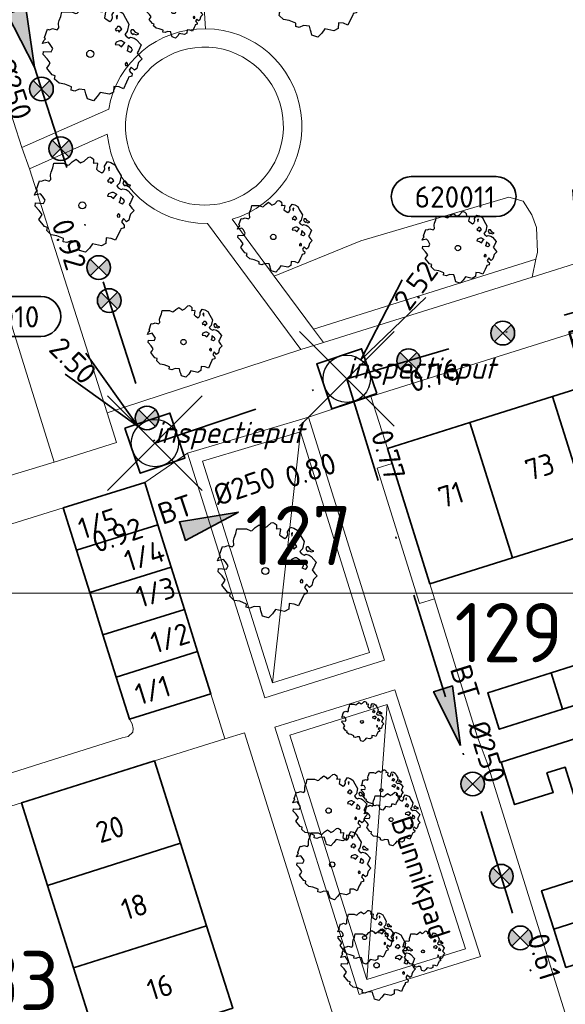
# Model space of a CAD drawing. Header units: metres. Extents: x 152391 to 157968, y 462336 to 467280.
# Tile 658 of 736: x 156805 to 156840, y 464682 to 464745. Entities that reach past the tile are written whole.
import ezdxf
from ezdxf.enums import TextEntityAlignment as Align

# ---------------------------------------------------------------- set-up
doc = ezdxf.new("R2010")
doc.units = ezdxf.units.M
doc.header["$LTSCALE"] = 0.75
doc.header["$PDMODE"] = 3
doc.header["$PDSIZE"] = 3
doc.linetypes.add('RI-VWA_BETON', pattern=[19, 9, -5, 0, -5])
doc.layers.get('0').update_dxf_attribs({"lineweight": 25})
doc.layers.get('defpoints').update_dxf_attribs({"lineweight": 25})
for name, color, linetype, lineweight in [('B-GV-GR-BOOM-S', 252, 'Continuous', 25), ('B-WE-GR-BEPLANTING_CULTUUR_BODEMBEDEKKER-GV', 251, 'Continuous', 18), ('B-WE-GR-BEPLANTING_CULTUUR_HEESTERS-GV', 251, 'Continuous', 18), ('B-WE-GR-GROENVOORZIENING-GV', 251, 'Continuous', 18), ('B-WE-GR-HAAG-GV', 251, 'Continuous', 13), ('B-WE-OG-BEBOUWING-GV', 6, 'Continuous', 35), ('B-WE-OG-BEBOUWING-T18', 1, 'Continuous', 18), ('B-WE-OG-TERREIN_CULTUURSCHEIDING-GV', 251, 'Continuous', 18), ('B-WE-OG-TERREIN_ONBEGROEID-GV', 251, 'Continuous', 18), ('B-WE-OG-TOPOGRAFIE-T18', 1, 'Continuous', 18), ('B-WE-VH-VERHARDING_BETONSTRAATSTEEN-GV', 251, 'Continuous', 18), ('B-WE-VH-VERHARDING_TEGEL-GV', 251, 'Continuous', 18), ('N-OI-RI-T50', 130, 'Continuous', 50), ('N-OI-RI-VWA_PUTNUMMER-S @ 0.75', 36, 'Continuous', 35), ('N-OI-RI-VWA_RIOOLPUT_INSPECTIEPUT-S', 36, 'Continuous', 35), ('N-OI-RI-VWA_STROOMRICHTING-S @ 0.75', 36, 'Continuous', 35), ('N-OI-RI-VWA_TRANSPORTLEIDING_BETON_250-G', 36, 'RI-VWA_BETON', 35)]:
    doc.layers.add(name, color=color, linetype=linetype, lineweight=lineweight)
doc.layers.add('inspectieput', color=7, linetype='Continuous', plot=False)
doc.layers.add('N-OI-RI-VRIJVERVAL_HULPSTUK-S', color=210, linetype='Continuous', lineweight=35, plot=False)
doc.layers.add('X-XX-AL-TEKENBLAD_HULPLIJN-G', color=7, linetype='Continuous', lineweight=18, plot=False)
doc.styles.add('NLCS-ISO', font='isocpeur.ttf')
doc.styles.add('NLCS-ISO-M750-T18', font='NLCS-ISO.ttf', dxfattribs={"height": 1.35})
doc.styles.add('NLCS-ISO-M750-T18_CURSIEF', font='NLCS-ISO.ttf', dxfattribs={"oblique": 15, "height": 1.35})
doc.styles.add('NLCS-ISO-M750-T50', font='NLCS-ISO.ttf', dxfattribs={"height": 3.75})

# ---------------------------------------------------------------- blocks, each defined once
blk = doc.blocks.new('*U10')
at = {"ltscale": 0.1}
blk.add_hatch(color=256, dxfattribs=at).paths.add_polyline_path([(2.5, 0), (-2.5, -0.833), (-2.5, 0.833)])
at = {"ltscale": 0.1, "flags": 128}
blk.add_lwpolyline([(2.5, 0), (-2.5, -0.833), (-2.5, 0.833)], close=True, dxfattribs=at)
at = {"ltscale": 0.1, "style": 'NLCS-ISO'}
for tag, p in [('MAT', (-1, 0.5)), ('BOBL', (-5.662, 0))]:
    blk.add_attdef(tag, text='', height=1.8, dxfattribs=at).set_placement(p, align=Align.BOTTOM_RIGHT)
for tag, p in [('DIA', (1, 0.5)), ('BOBR', (7.216, 0.003))]:
    blk.add_attdef(tag, text='', height=1.8, dxfattribs=at).set_placement(p, align=Align.BOTTOM_LEFT)
at = {"layer": 'defpoints', "ltscale": 0.1, "style": 'NLCS-ISO', "flags": 1}
blk.add_attdef('JVA', text='', height=1.8, dxfattribs=at).set_placement((0, -1), align=Align.TOP_CENTER)
blk = doc.blocks.new('*U72')
at = {"ltscale": 0.1}
blk.add_hatch(color=256, dxfattribs=at).paths.add_polyline_path([(-2.5, 0), (2.5, -0.833), (2.5, 0.833)])
at = {"ltscale": 0.1, "flags": 128}
blk.add_lwpolyline([(-2.5, 0), (2.5, -0.833), (2.5, 0.833)], close=True, dxfattribs=at)
at = {"ltscale": 0.1, "style": 'NLCS-ISO'}
for tag, p in [('BOBL', (-13.476, -3.24)), ('MAT', (-1, -3.74))]:
    blk.add_attdef(tag, text='', height=1.8, dxfattribs=at).set_placement(p, align=Align.BOTTOM_RIGHT)
for tag, p in [('DIA', (1, -3.74)), ('BOBR', (12.53, -3.239))]:
    blk.add_attdef(tag, text='', height=1.8, dxfattribs=at).set_placement(p, align=Align.BOTTOM_LEFT)
at = {"layer": 'defpoints', "ltscale": 0.1, "style": 'NLCS-ISO', "flags": 1}
blk.add_attdef('JVA', text='', height=1.8, dxfattribs=at).set_placement((0, -1), align=Align.TOP_CENTER)
blk = doc.blocks.new('B-SRI-PUT_VWA-SO')
at = {"flags": 128}
blk.add_lwpolyline([(-2, 2), (2, 2), (2, -2), (-2, -2)], close=True, dxfattribs=at)
at = {"lineweight": -3, "flags": 128}
blk.add_lwpolyline([(2, -2), (2, 2), (-2, 2), (-2, -2)], close=True, dxfattribs=at)
at = {"lineweight": -3}
blk.add_circle((0, 0), 2, dxfattribs=at)
blk = doc.blocks.new('*U276')
for q in [(4.675, 8.364), (6.68, 6.87)]:
    blk.add_line((1.195, 1.604), q)
blk.add_lwpolyline([(12.617, 17.072), (5.459, 17.072, 1), (5.459, 13.688), (12.617, 13.688, 1)], format="xyb", close=True)
at = {"ltscale": 0.1, "style": 'NLCS-ISO'}
blk.add_attdef('PUTNR', text='', height=1.8, dxfattribs=at).set_placement((9.14, 15.347), align=Align.MIDDLE_CENTER)
blk.add_attdef('PUTHGT', text='', height=1.8, rotation=53.29905, dxfattribs=at).set_placement((4.548, 6.149), align=Align.MIDDLE_LEFT)
blk = doc.blocks.new('*U189')
for q in [(-5.834, 7.601), (-7.601, 5.834)]:
    blk.add_line((-1.414, 1.414), q)
blk.add_lwpolyline([(-16.81, 12.391), (-9.652, 12.391, -1), (-9.652, 9.007), (-16.81, 9.007, -1)], format="xyb", close=True)
at = {"ltscale": 0.1, "style": 'NLCS-ISO'}
blk.add_attdef('PUTNR', text='', height=1.8, dxfattribs=at).set_placement((-13.333, 10.667), align=Align.MIDDLE_CENTER)
blk.add_attdef('PUTHGT', text='', height=1.8, rotation=315, dxfattribs=at).set_placement((-8.443, 8.482), align=Align.MIDDLE_LEFT)
blk = doc.blocks.new('*U71')
at = {"ltscale": 0.1}
blk.add_hatch(color=256, dxfattribs=at).paths.add_polyline_path([(2.5, 0), (-2.5, -0.833), (-2.5, 0.833)])
at = {"ltscale": 0.1, "flags": 128}
blk.add_lwpolyline([(2.5, 0), (-2.5, -0.833), (-2.5, 0.833)], close=True, dxfattribs=at)
at = {"ltscale": 0.1, "style": 'NLCS-ISO'}
for tag, p in [('MAT', (-1, 0.5)), ('BOBL', (-20.596, 0))]:
    blk.add_attdef(tag, text='', height=1.8, dxfattribs=at).set_placement(p, align=Align.BOTTOM_RIGHT)
for tag, p in [('DIA', (1, 0.5)), ('BOBR', (19.65, -0.005))]:
    blk.add_attdef(tag, text='', height=1.8, dxfattribs=at).set_placement(p, align=Align.BOTTOM_LEFT)
at = {"layer": 'defpoints', "ltscale": 0.1, "style": 'NLCS-ISO', "flags": 1}
blk.add_attdef('JVA', text='', height=1.8, dxfattribs=at).set_placement((0, -1), align=Align.TOP_CENTER)
blk = doc.blocks.new('*U80')
at = {"ltscale": 0.1}
blk.add_hatch(color=256, dxfattribs=at).paths.add_polyline_path([(2.5, 0), (-2.5, -0.833), (-2.5, 0.833)])
at = {"ltscale": 0.1, "flags": 128}
blk.add_lwpolyline([(2.5, 0), (-2.5, -0.833), (-2.5, 0.833)], close=True, dxfattribs=at)
at = {"ltscale": 0.1, "style": 'NLCS-ISO'}
for tag, p in [('BOBR', (15.505, -3.223)), ('DIA', (1, -3.74))]:
    blk.add_attdef(tag, text='', height=1.8, dxfattribs=at).set_placement(p, align=Align.BOTTOM_LEFT)
for tag, p in [('BOBL', (-26.512, -3.24)), ('MAT', (-1, -3.74))]:
    blk.add_attdef(tag, text='', height=1.8, dxfattribs=at).set_placement(p, align=Align.BOTTOM_RIGHT)
at = {"layer": 'defpoints', "ltscale": 0.1, "style": 'NLCS-ISO', "flags": 1}
blk.add_attdef('JVA', text='', height=1.8, dxfattribs=at).set_placement((0, -1), align=Align.TOP_CENTER)
blk = doc.blocks.new('SRI-HULP')
h = blk.add_hatch(color=256)
h.dxf.hatch_style = 1
h.paths.add_polyline_path([(-0.707, 0.707, 0.198912), (-1, 0, 0.198912), (-0.707, -0.707), (0, 0)])
h = blk.add_hatch(color=256)
h.dxf.hatch_style = 1
h.paths.add_polyline_path([(1, 0, 0.198912), (0.707, 0.707), (0, 0), (0.707, -0.707, 0.198912)])
for p, q in [((-0.707, 0.707), (0.707, -0.707)), ((-0.707, -0.707), (0.707, 0.707))]:
    blk.add_line(p, q)
blk.add_circle((0, 0), 1)
blk = doc.blocks.new('ACMAP_ANN_TEMPLATE_type knoop')
at = {"layer": 'defpoints', "style": 'NLCS-ISO-M750-T18_CURSIEF', "oblique": 15}
blk.add_attdef('type_knoop', (0, 0), '', height=1.35, dxfattribs=at)
blk = doc.blocks.new('SGR-BOOM_21_30')
at = {"linetype": 'Continuous'}
for p, q in [((-1.109, 1.187), (-1.051, 1.335)), ((-1.051, 1.335), (-1.016, 1.499)), ((-1.016, 1.499), (-0.668, 1.499)), ((-0.668, 1.499), (-0.516, 1.433)), ((-0.516, 1.433), (-0.47, 1.45)), ((-0.47, 1.45), (-0.365, 1.548)), ((-0.365, 1.548), (-0.226, 1.647)), ((-0.226, 1.647), (-0.133, 1.581)), ((-0.133, 1.581), (-0.063, 1.515)), ((-0.063, 1.515), (0.065, 1.581)), ((0.065, 1.581), (0.205, 1.712)), ((0.205, 1.712), (0.263, 1.729)), ((0.263, 1.729), (0.333, 1.696)), ((0.333, 1.696), (0.391, 1.647)), ((0.402, 1.532), (0.379, 1.499)), ((0.379, 1.499), (0.53, 1.515)), ((0.391, 1.647), (0.402, 1.532)), ((0.542, 1.483), (0.507, 1.285)), ((0.507, 1.285), (0.565, 1.236)), ((0.53, 1.515), (0.542, 1.483)), ((0.751, 1.203), (0.798, 1.285)), ((0.786, 1.4), (0.891, 1.565)), ((0.798, 1.285), (0.786, 1.4)), ((0.891, 1.565), (1.019, 1.532)), ((0.972, 1.368), (0.926, 1.335)), ((0.926, 1.335), (0.949, 1.253)), ((0.949, 1.253), (0.961, 1.236)), ((0.961, 1.269), (0.972, 1.368)), ((1.019, 1.532), (1.158, 1.45)), ((1.158, 1.45), (1.251, 1.269)), ((1.251, 1.269), (1.379, 1.055)), ((-1.633, 0.579), (-1.528, 0.875)), ((-1.528, 0.875), (-1.458, 0.858)), ((-1.458, 0.858), (-1.342, 0.908)), ((-1.342, 0.908), (-1.179, 0.858)), ((-1.179, 0.858), (-1.121, 0.924)), ((-1.133, 1.088), (-1.109, 1.187)), ((-1.121, 0.924), (-1.133, 1.088)), ((0.565, 1.236), (0.693, 1.154)), ((0.693, 1.154), (0.751, 1.203)), ((0.937, 0.908), (0.891, 0.875)), ((0.891, 0.875), (0.926, 0.825)), ((0.926, 0.825), (0.984, 0.842)), ((0.972, 0.973), (0.937, 0.908)), ((1.03, 0.973), (0.972, 0.973)), ((0.984, 0.842), (1.03, 0.776)), ((1.077, 0.94), (1.03, 0.973)), ((1.03, 0.776), (1.077, 0.842)), ((1.124, 0.875), (1.077, 0.94)), ((1.077, 0.842), (1.124, 0.875)), ((1.321, 0.793), (1.228, 0.694)), ((1.228, 0.694), (1.275, 0.628)), ((1.275, 0.628), (1.379, 0.563)), ((1.379, 1.055), (1.321, 0.793)), ((1.472, 0.858), (1.438, 0.809)), ((1.438, 0.809), (1.461, 0.743)), ((1.461, 0.743), (1.531, 0.694)), ((1.542, 0.858), (1.472, 0.858)), ((1.531, 0.727), (1.635, 0.678)), ((1.531, 0.694), (1.542, 0.727)), ((1.624, 0.76), (1.542, 0.858)), ((1.728, 0.71), (1.624, 0.76)), ((1.635, 0.678), (1.728, 0.71)), ((-1.703, 0.365), (-1.656, 0.48)), ((-1.493, 0.415), (-1.703, 0.365)), ((-1.679, -0.029), (-1.668, 0.086)), ((-1.668, 0.086), (-1.389, 0.07)), ((-1.656, 0.48), (-1.598, 0.53)), ((-1.598, 0.53), (-1.633, 0.579)), ((-1.423, 0.333), (-1.493, 0.415)), ((-1.33, 0.185), (-1.423, 0.333)), ((-1.389, 0.07), (-1.33, 0.185)), ((0.926, 0.415), (0.891, 0.333)), ((0.891, 0.333), (1.03, 0.316)), ((1.054, 0.464), (0.926, 0.415)), ((1.03, 0.316), (1.112, 0.251)), ((1.112, 0.464), (1.054, 0.464)), ((1.217, 0.398), (1.112, 0.464)), ((1.112, 0.251), (1.205, 0.365)), ((1.205, 0.365), (1.24, 0.415)), ((1.344, 0.185), (1.31, 0.103)), ((1.434, 0.049), (1.31, 0.103)), ((1.356, 0.3), (1.344, 0.234)), ((1.344, 0.234), (1.344, 0.185)), ((1.426, 0.234), (1.356, 0.3)), ((1.379, 0.563), (1.438, 0.595)), ((1.472, 0.201), (1.426, 0.234)), ((1.434, 0.049), (1.507, 0.136)), ((1.438, 0.595), (1.565, 0.563)), ((1.507, 0.136), (1.472, 0.201)), ((1.565, 0.563), (1.635, 0.513)), ((1.635, 0.513), (1.81, 0.316)), ((1.717, 0.103), (1.67, 0.037)), ((1.67, 0.037), (1.763, -0.094)), ((1.81, 0.316), (1.717, 0.103)), ((-1.54, -0.177), (-1.679, -0.029)), ((-1.551, -0.505), (-1.493, -0.423)), ((-1.354, -0.752), (-1.551, -0.505)), ((-1.435, -0.324), (-1.54, -0.177)), ((-1.493, -0.423), (-1.435, -0.324)), ((1.286, -0.292), (1.24, -0.357)), ((1.24, -0.357), (1.251, -0.423)), ((1.263, -0.423), (1.333, -0.407)), ((1.333, -0.341), (1.286, -0.292)), ((1.333, -0.407), (1.333, -0.341)), ((1.461, -0.472), (1.391, -0.587)), ((1.391, -0.587), (1.426, -0.637)), ((1.577, -0.587), (1.461, -0.472)), ((1.658, -0.522), (1.577, -0.587)), ((1.682, -0.423), (1.658, -0.522)), ((1.717, -0.308), (1.682, -0.423)), ((1.845, -0.177), (1.717, -0.308)), ((1.763, -0.094), (1.845, -0.177)), ((-1.249, -0.784), (-1.354, -0.752)), ((-1.272, -0.899), (-1.249, -0.784)), ((-1.109, -1.047), (-1.272, -0.899)), ((-0.912, -1.08), (-1.109, -1.047)), ((-0.668, -1.179), (-0.912, -1.08)), ((-0.679, -1.294), (-0.668, -1.179)), ((0.844, -1.162), (0.833, -1.359)), ((1.03, -1.179), (0.844, -1.162)), ((1.182, -1.244), (1.03, -1.179)), ((1.286, -1.014), (1.182, -1.244)), ((1.356, -0.883), (1.286, -1.014)), ((1.368, -0.834), (1.356, -0.883)), ((1.484, -0.801), (1.368, -0.834)), ((1.426, -0.637), (1.496, -0.702)), ((1.496, -0.702), (1.484, -0.801)), ((-0.551, -1.326), (-0.679, -1.294)), ((-0.4, -1.261), (-0.551, -1.326)), ((-0.191, -1.277), (-0.4, -1.261)), ((-0.156, -1.425), (-0.191, -1.277)), ((-0.133, -1.491), (-0.156, -1.425)), ((-0.098, -1.606), (-0.133, -1.491)), ((0.112, -1.671), (-0.098, -1.606)), ((0.251, -1.524), (0.112, -1.671)), ((0.356, -1.376), (0.251, -1.524)), ((0.682, -1.441), (0.356, -1.376)), ((0.833, -1.359), (0.682, -1.441))]:
    blk.add_line(p, q, dxfattribs=at)
blk.add_circle((0, 0), 0.126, dxfattribs=at)
blk = doc.blocks.new('SGR-BOOM_31_50')
at = {"linetype": 'Continuous'}
for p, q in [((-1.402, 1.78), (-1.355, 1.999)), ((-1.355, 1.999), (-0.89, 1.999)), ((-0.89, 1.999), (-0.688, 1.911)), ((-0.688, 1.911), (-0.626, 1.933)), ((-0.626, 1.933), (-0.487, 2.064)), ((-0.487, 2.064), (-0.301, 2.196)), ((-0.301, 2.196), (-0.177, 2.108)), ((-0.177, 2.108), (-0.084, 2.02)), ((-0.084, 2.02), (0.087, 2.108)), ((0.087, 2.108), (0.273, 2.283)), ((0.273, 2.283), (0.351, 2.305)), ((0.351, 2.305), (0.444, 2.261)), ((0.444, 2.261), (0.521, 2.196)), ((0.537, 2.042), (0.506, 1.999)), ((0.506, 1.999), (0.707, 2.02)), ((0.521, 2.196), (0.537, 2.042)), ((0.723, 1.977), (0.676, 1.714)), ((0.707, 2.02), (0.723, 1.977)), ((1.048, 1.867), (1.188, 2.086)), ((1.188, 2.086), (1.358, 2.042)), ((1.358, 2.042), (1.545, 1.933)), ((1.545, 1.933), (1.669, 1.692)), ((-1.51, 1.451), (-1.479, 1.582)), ((-1.495, 1.232), (-1.51, 1.451)), ((-1.479, 1.582), (-1.402, 1.78)), ((0.676, 1.714), (0.754, 1.648)), ((0.754, 1.648), (0.924, 1.539)), ((0.924, 1.539), (1.002, 1.604)), ((1.002, 1.604), (1.064, 1.714)), ((1.064, 1.714), (1.048, 1.867)), ((1.296, 1.823), (1.234, 1.78)), ((1.234, 1.78), (1.265, 1.67)), ((1.296, 1.298), (1.25, 1.21)), ((1.265, 1.67), (1.281, 1.648)), ((1.281, 1.692), (1.296, 1.823)), ((1.374, 1.298), (1.296, 1.298)), ((1.436, 1.254), (1.374, 1.298)), ((1.498, 1.166), (1.436, 1.254)), ((1.669, 1.692), (1.839, 1.407)), ((1.839, 1.407), (1.762, 1.057)), ((-2.27, 0.487), (-2.208, 0.641)), ((-2.208, 0.641), (-2.131, 0.706)), ((-2.177, 0.772), (-2.038, 1.166)), ((-2.131, 0.706), (-2.177, 0.772)), ((-2.038, 1.166), (-1.944, 1.144)), ((-1.944, 1.144), (-1.789, 1.21)), ((-1.789, 1.21), (-1.572, 1.144)), ((-1.572, 1.144), (-1.495, 1.232)), ((1.25, 1.21), (1.188, 1.166)), ((1.188, 1.166), (1.234, 1.101)), ((1.234, 1.101), (1.312, 1.122)), ((1.312, 1.122), (1.374, 1.035)), ((1.374, 1.035), (1.436, 1.122)), ((1.436, 1.122), (1.498, 1.166)), ((1.762, 1.057), (1.638, 0.925)), ((1.638, 0.925), (1.7, 0.838)), ((1.7, 0.838), (1.839, 0.75)), ((1.839, 0.75), (1.917, 0.794)), ((1.963, 1.144), (1.917, 1.079)), ((1.917, 1.079), (1.948, 0.991)), ((1.917, 0.794), (2.087, 0.75)), ((1.948, 0.991), (2.041, 0.925)), ((2.056, 1.144), (1.963, 1.144)), ((2.041, 0.969), (2.18, 0.903)), ((2.041, 0.925), (2.056, 0.969)), ((2.165, 1.013), (2.056, 1.144)), ((2.087, 0.75), (2.18, 0.684)), ((2.304, 0.947), (2.165, 1.013)), ((2.18, 0.903), (2.304, 0.947)), ((2.18, 0.684), (2.413, 0.422)), ((-1.991, 0.553), (-2.27, 0.487)), ((-2.239, -0.038), (-2.224, 0.115)), ((-2.224, 0.115), (-1.851, 0.093)), ((-1.898, 0.444), (-1.991, 0.553)), ((-1.774, 0.246), (-1.898, 0.444)), ((-1.851, 0.093), (-1.774, 0.246)), ((1.234, 0.553), (1.188, 0.444)), ((1.188, 0.444), (1.374, 0.422)), ((1.405, 0.619), (1.234, 0.553)), ((1.374, 0.422), (1.483, 0.334)), ((1.483, 0.619), (1.405, 0.619)), ((1.622, 0.531), (1.483, 0.619)), ((1.483, 0.334), (1.607, 0.487)), ((1.607, 0.487), (1.653, 0.553)), ((1.793, 0.246), (1.746, 0.137)), ((1.911, 0.065), (1.746, 0.137)), ((1.808, 0.4), (1.793, 0.312)), ((1.793, 0.312), (1.793, 0.246)), ((1.901, 0.312), (1.808, 0.4)), ((1.963, 0.268), (1.901, 0.312)), ((1.911, 0.065), (2.01, 0.181)), ((2.01, 0.181), (1.963, 0.268)), ((2.289, 0.137), (2.227, 0.049)), ((2.227, 0.049), (2.351, -0.126)), ((2.413, 0.422), (2.289, 0.137)), ((-2.053, -0.235), (-2.239, -0.038)), ((-2.069, -0.673), (-1.991, -0.564)), ((-1.913, -0.433), (-2.053, -0.235)), ((-1.991, -0.564), (-1.913, -0.433)), ((1.715, -0.389), (1.653, -0.476)), ((1.653, -0.476), (1.669, -0.564)), ((1.684, -0.564), (1.777, -0.542)), ((1.777, -0.454), (1.715, -0.389)), ((1.777, -0.542), (1.777, -0.454)), ((2.242, -0.564), (2.211, -0.695)), ((2.289, -0.411), (2.242, -0.564)), ((2.459, -0.235), (2.289, -0.411)), ((2.351, -0.126), (2.459, -0.235)), ((-1.805, -1.002), (-2.069, -0.673)), ((-1.665, -1.046), (-1.805, -1.002)), ((-1.696, -1.199), (-1.665, -1.046)), ((-1.479, -1.396), (-1.696, -1.199)), ((1.808, -1.177), (1.715, -1.352)), ((1.824, -1.112), (1.808, -1.177)), ((1.979, -1.068), (1.824, -1.112)), ((1.948, -0.63), (1.855, -0.783)), ((1.855, -0.783), (1.901, -0.849)), ((1.901, -0.849), (1.994, -0.936)), ((2.103, -0.783), (1.948, -0.63)), ((1.994, -0.936), (1.979, -1.068)), ((2.211, -0.695), (2.103, -0.783)), ((-1.216, -1.44), (-1.479, -1.396)), ((-0.89, -1.571), (-1.216, -1.44)), ((-0.906, -1.725), (-0.89, -1.571)), ((-0.735, -1.769), (-0.906, -1.725)), ((-0.533, -1.681), (-0.735, -1.769)), ((-0.254, -1.703), (-0.533, -1.681)), ((-0.208, -1.9), (-0.254, -1.703)), ((0.475, -1.834), (0.335, -2.031)), ((0.909, -1.922), (0.475, -1.834)), ((1.11, -1.812), (0.909, -1.922)), ((1.126, -1.55), (1.11, -1.812)), ((1.374, -1.571), (1.126, -1.55)), ((1.576, -1.659), (1.374, -1.571)), ((1.715, -1.352), (1.576, -1.659)), ((-0.177, -1.988), (-0.208, -1.9)), ((-0.13, -2.141), (-0.177, -1.988)), ((0.149, -2.229), (-0.13, -2.141)), ((0.335, -2.031), (0.149, -2.229))]:
    blk.add_line(p, q, dxfattribs=at)
blk.add_circle((0, 0), 0.169, dxfattribs=at)
blk = doc.blocks.new('SGR-BOOM_50_100')
at = {"linetype": 'Continuous'}
for p, q in [((-1.869, 2.373), (-1.807, 2.665)), ((-1.807, 2.665), (-1.187, 2.665)), ((-1.187, 2.665), (-0.918, 2.548)), ((-0.918, 2.548), (-0.835, 2.577)), ((-0.835, 2.577), (-0.649, 2.752)), ((-0.649, 2.752), (-0.401, 2.928)), ((-0.401, 2.928), (-0.236, 2.811)), ((-0.236, 2.811), (-0.112, 2.694)), ((-0.112, 2.694), (0.116, 2.811)), ((0.116, 2.811), (0.364, 3.044)), ((0.364, 3.044), (0.467, 3.074)), ((0.467, 3.074), (0.591, 3.015)), ((0.591, 3.015), (0.695, 2.928)), ((0.715, 2.723), (0.674, 2.665)), ((0.674, 2.665), (0.943, 2.694)), ((0.695, 2.928), (0.715, 2.723)), ((0.964, 2.636), (0.902, 2.285)), ((0.943, 2.694), (0.964, 2.636)), ((1.398, 2.49), (1.584, 2.782)), ((1.584, 2.782), (1.811, 2.723)), ((1.811, 2.723), (2.059, 2.577)), ((2.059, 2.577), (2.225, 2.256)), ((-2.014, 1.935), (-1.972, 2.11)), ((-1.993, 1.643), (-2.014, 1.935)), ((-1.972, 2.11), (-1.869, 2.373)), ((0.902, 2.285), (1.005, 2.198)), ((1.005, 2.198), (1.232, 2.052)), ((1.232, 2.052), (1.336, 2.139)), ((1.336, 2.139), (1.418, 2.285)), ((1.418, 2.285), (1.398, 2.49)), ((1.729, 2.431), (1.646, 2.373)), ((1.646, 2.373), (1.687, 2.227)), ((1.687, 2.227), (1.708, 2.198)), ((1.708, 2.256), (1.729, 2.431)), ((2.225, 2.256), (2.452, 1.876)), ((2.452, 1.876), (2.349, 1.409)), ((-2.903, 1.029), (-2.717, 1.555)), ((-2.717, 1.555), (-2.593, 1.526)), ((-2.593, 1.526), (-2.386, 1.613)), ((-2.386, 1.613), (-2.096, 1.526)), ((-2.096, 1.526), (-1.993, 1.643)), ((1.667, 1.613), (1.584, 1.555)), ((1.584, 1.555), (1.646, 1.467)), ((1.646, 1.467), (1.749, 1.497)), ((1.729, 1.73), (1.667, 1.613)), ((1.832, 1.73), (1.729, 1.73)), ((1.749, 1.497), (1.832, 1.38)), ((1.915, 1.672), (1.832, 1.73)), ((1.832, 1.38), (1.915, 1.497)), ((1.997, 1.555), (1.915, 1.672)), ((1.915, 1.497), (1.997, 1.555)), ((2.349, 1.409), (2.183, 1.234)), ((2.618, 1.526), (2.556, 1.438)), ((2.556, 1.438), (2.597, 1.321)), ((2.597, 1.321), (2.721, 1.234)), ((2.742, 1.526), (2.618, 1.526)), ((2.721, 1.292), (2.907, 1.205)), ((2.721, 1.234), (2.742, 1.292)), ((2.886, 1.351), (2.742, 1.526)), ((3.072, 1.263), (2.886, 1.351)), ((2.907, 1.205), (3.072, 1.263)), ((-3.027, 0.65), (-2.944, 0.854)), ((-2.655, 0.737), (-3.027, 0.65)), ((-2.944, 0.854), (-2.841, 0.942)), ((-2.841, 0.942), (-2.903, 1.029)), ((-2.531, 0.591), (-2.655, 0.737)), ((1.646, 0.737), (1.584, 0.591)), ((1.873, 0.825), (1.646, 0.737)), ((1.977, 0.825), (1.873, 0.825)), ((2.163, 0.708), (1.977, 0.825)), ((1.977, 0.445), (2.142, 0.65)), ((2.142, 0.65), (2.204, 0.737)), ((2.183, 1.234), (2.266, 1.117)), ((2.266, 1.117), (2.452, 1)), ((2.452, 1), (2.556, 1.059)), ((2.556, 1.059), (2.783, 1)), ((2.783, 1), (2.907, 0.913)), ((2.907, 0.913), (3.217, 0.562)), ((-2.985, -0.051), (-2.965, 0.153)), ((-2.965, 0.153), (-2.469, 0.124)), ((-2.365, 0.329), (-2.531, 0.591)), ((-2.469, 0.124), (-2.365, 0.329)), ((1.584, 0.591), (1.832, 0.562)), ((1.832, 0.562), (1.977, 0.445)), ((2.39, 0.329), (2.328, 0.183)), ((2.549, 0.087), (2.328, 0.183)), ((2.411, 0.533), (2.39, 0.416)), ((2.39, 0.416), (2.39, 0.329)), ((2.535, 0.416), (2.411, 0.533)), ((2.618, 0.358), (2.535, 0.416)), ((2.549, 0.087), (2.68, 0.241)), ((2.68, 0.241), (2.618, 0.358)), ((3.052, 0.183), (2.969, 0.066)), ((2.969, 0.066), (3.135, -0.168)), ((3.217, 0.562), (3.052, 0.183)), ((-2.737, -0.314), (-2.985, -0.051)), ((-2.551, -0.577), (-2.737, -0.314)), ((-2.655, -0.752), (-2.551, -0.577)), ((2.287, -0.518), (2.204, -0.635)), ((2.37, -0.606), (2.287, -0.518)), ((2.37, -0.723), (2.37, -0.606)), ((3.052, -0.548), (2.99, -0.752)), ((3.279, -0.314), (3.052, -0.548)), ((3.135, -0.168), (3.279, -0.314)), ((-2.758, -0.898), (-2.655, -0.752)), ((-2.407, -1.336), (-2.758, -0.898)), ((2.204, -0.635), (2.225, -0.752)), ((2.245, -0.752), (2.37, -0.723)), ((2.597, -0.84), (2.473, -1.044)), ((2.473, -1.044), (2.535, -1.132)), ((2.535, -1.132), (2.659, -1.248)), ((2.804, -1.044), (2.597, -0.84)), ((2.948, -0.927), (2.804, -1.044)), ((2.99, -0.752), (2.948, -0.927)), ((-2.22, -1.394), (-2.407, -1.336)), ((-2.262, -1.599), (-2.22, -1.394)), ((-1.972, -1.862), (-2.262, -1.599)), ((-1.621, -1.92), (-1.972, -1.862)), ((2.287, -1.803), (2.101, -2.212)), ((2.411, -1.57), (2.287, -1.803)), ((2.432, -1.482), (2.411, -1.57)), ((2.638, -1.424), (2.432, -1.482)), ((2.659, -1.248), (2.638, -1.424)), ((-1.187, -2.095), (-1.621, -1.92)), ((-1.207, -2.3), (-1.187, -2.095)), ((-0.98, -2.358), (-1.207, -2.3)), ((-0.711, -2.241), (-0.98, -2.358)), ((-0.339, -2.271), (-0.711, -2.241)), ((-0.277, -2.533), (-0.339, -2.271)), ((0.633, -2.446), (0.447, -2.709)), ((1.212, -2.563), (0.633, -2.446)), ((1.48, -2.417), (1.212, -2.563)), ((1.501, -2.066), (1.48, -2.417)), ((1.832, -2.095), (1.501, -2.066)), ((2.101, -2.212), (1.832, -2.095)), ((-0.236, -2.65), (-0.277, -2.533)), ((-0.174, -2.855), (-0.236, -2.65)), ((0.199, -2.971), (-0.174, -2.855)), ((0.447, -2.709), (0.199, -2.971))]:
    blk.add_line(p, q, dxfattribs=at)
blk.add_circle((0, 0), 0.225, dxfattribs=at)
blk = doc.blocks.new('SGR-BOOM_0_20')
at = {"linetype": 'Continuous'}
for p, q in [((0.049, 1.186), (0.154, 1.284)), ((0.154, 1.284), (0.197, 1.297)), ((0.197, 1.297), (0.25, 1.272)), ((0.25, 1.272), (0.293, 1.235)), ((-1.225, 0.434), (-1.146, 0.656)), ((-1.146, 0.656), (-1.094, 0.644)), ((-1.094, 0.644), (-1.007, 0.681)), ((-1.007, 0.681), (-0.884, 0.644)), ((-0.884, 0.644), (-0.841, 0.693)), ((-0.85, 0.816), (-0.832, 0.89)), ((-0.841, 0.693), (-0.85, 0.816)), ((-0.832, 0.89), (-0.788, 1.001)), ((-0.788, 1.001), (-0.762, 1.124)), ((-0.762, 1.124), (-0.501, 1.124)), ((-0.501, 1.124), (-0.387, 1.075)), ((-0.387, 1.075), (-0.352, 1.087)), ((-0.352, 1.087), (-0.274, 1.161)), ((-0.274, 1.161), (-0.169, 1.235)), ((-0.169, 1.235), (-0.099, 1.186)), ((-0.099, 1.186), (-0.047, 1.137)), ((-0.047, 1.137), (0.049, 1.186)), ((0.302, 1.149), (0.284, 1.124)), ((0.284, 1.124), (0.398, 1.137)), ((0.293, 1.235), (0.302, 1.149)), ((0.407, 1.112), (0.38, 0.964)), ((0.38, 0.964), (0.424, 0.927)), ((0.398, 1.137), (0.407, 1.112)), ((0.424, 0.927), (0.52, 0.865)), ((0.52, 0.865), (0.564, 0.902)), ((0.564, 0.902), (0.598, 0.964)), ((0.59, 1.05), (0.668, 1.173)), ((0.598, 0.964), (0.59, 1.05)), ((0.668, 1.173), (0.764, 1.149)), ((0.703, 0.681), (0.668, 0.656)), ((0.668, 0.656), (0.694, 0.619)), ((0.729, 1.026), (0.694, 1.001)), ((0.694, 1.001), (0.712, 0.939)), ((0.694, 0.619), (0.738, 0.631)), ((0.729, 0.73), (0.703, 0.681)), ((0.712, 0.939), (0.721, 0.927)), ((0.721, 0.952), (0.729, 1.026)), ((0.773, 0.73), (0.729, 0.73)), ((0.738, 0.631), (0.773, 0.582)), ((0.764, 1.149), (0.869, 1.087)), ((0.808, 0.705), (0.773, 0.73)), ((0.773, 0.582), (0.808, 0.631)), ((0.843, 0.656), (0.808, 0.705)), ((0.808, 0.631), (0.843, 0.656)), ((0.869, 1.087), (0.939, 0.952)), ((0.939, 0.952), (1.035, 0.792)), ((1.035, 0.792), (0.991, 0.594)), ((1.104, 0.644), (1.078, 0.607)), ((1.157, 0.644), (1.104, 0.644)), ((1.218, 0.57), (1.157, 0.644)), ((-1.277, 0.274), (-1.242, 0.36)), ((-1.12, 0.311), (-1.277, 0.274)), ((-1.259, -0.022), (-1.251, 0.065)), ((-1.251, 0.065), (-1.041, 0.052)), ((-1.242, 0.36), (-1.198, 0.397)), ((-1.198, 0.397), (-1.225, 0.434)), ((-1.068, 0.249), (-1.12, 0.311)), ((-0.998, 0.139), (-1.068, 0.249)), ((-1.041, 0.052), (-0.998, 0.139)), ((0.694, 0.311), (0.668, 0.249)), ((0.668, 0.249), (0.773, 0.237)), ((0.79, 0.348), (0.694, 0.311)), ((0.773, 0.237), (0.834, 0.188)), ((0.834, 0.348), (0.79, 0.348)), ((0.912, 0.299), (0.834, 0.348)), ((0.834, 0.188), (0.904, 0.274)), ((0.904, 0.274), (0.93, 0.311)), ((0.991, 0.594), (0.921, 0.521)), ((0.921, 0.521), (0.956, 0.471)), ((0.956, 0.471), (1.035, 0.422)), ((1.008, 0.139), (0.982, 0.077)), ((1.075, 0.037), (0.982, 0.077)), ((1.017, 0.225), (1.008, 0.176)), ((1.008, 0.176), (1.008, 0.139)), ((1.069, 0.176), (1.017, 0.225)), ((1.035, 0.422), (1.078, 0.447)), ((1.104, 0.151), (1.069, 0.176)), ((1.075, 0.037), (1.13, 0.102)), ((1.078, 0.607), (1.096, 0.557)), ((1.078, 0.447), (1.174, 0.422)), ((1.096, 0.557), (1.148, 0.521)), ((1.13, 0.102), (1.104, 0.151)), ((1.148, 0.545), (1.226, 0.508)), ((1.148, 0.521), (1.157, 0.545)), ((1.174, 0.422), (1.226, 0.385)), ((1.296, 0.533), (1.218, 0.57)), ((1.226, 0.508), (1.296, 0.533)), ((1.226, 0.385), (1.357, 0.237)), ((1.287, 0.077), (1.253, 0.028)), ((1.253, 0.028), (1.322, -0.071)), ((1.357, 0.237), (1.287, 0.077)), ((-1.155, -0.132), (-1.259, -0.022)), ((-1.164, -0.379), (-1.12, -0.317)), ((-1.015, -0.564), (-1.164, -0.379)), ((-1.076, -0.243), (-1.155, -0.132)), ((-1.12, -0.317), (-1.076, -0.243)), ((-0.937, -0.588), (-1.015, -0.564)), ((-0.954, -0.675), (-0.937, -0.588)), ((0.965, -0.219), (0.93, -0.268)), ((0.93, -0.268), (0.939, -0.317)), ((0.947, -0.317), (1, -0.305)), ((1, -0.256), (0.965, -0.219)), ((1, -0.305), (1, -0.256)), ((1.113, -0.601), (1.026, -0.625)), ((1.096, -0.354), (1.043, -0.44)), ((1.043, -0.44), (1.069, -0.477)), ((1.069, -0.477), (1.122, -0.527)), ((1.183, -0.44), (1.096, -0.354)), ((1.122, -0.527), (1.113, -0.601)), ((1.244, -0.391), (1.183, -0.44)), ((1.261, -0.317), (1.244, -0.391)), ((1.287, -0.231), (1.261, -0.317)), ((1.383, -0.132), (1.287, -0.231)), ((1.322, -0.071), (1.383, -0.132)), ((-0.832, -0.785), (-0.954, -0.675)), ((-0.684, -0.81), (-0.832, -0.785)), ((-0.501, -0.884), (-0.684, -0.81)), ((-0.509, -0.97), (-0.501, -0.884)), ((-0.413, -0.995), (-0.509, -0.97)), ((-0.3, -0.946), (-0.413, -0.995)), ((-0.143, -0.958), (-0.3, -0.946)), ((-0.117, -1.069), (-0.143, -0.958)), ((-0.099, -1.118), (-0.117, -1.069)), ((-0.073, -1.204), (-0.099, -1.118)), ((0.084, -1.254), (-0.073, -1.204)), ((0.188, -1.143), (0.084, -1.254)), ((0.267, -1.032), (0.188, -1.143)), ((0.511, -1.081), (0.267, -1.032)), ((0.625, -1.019), (0.511, -1.081)), ((0.633, -0.872), (0.625, -1.019)), ((0.773, -0.884), (0.633, -0.872)), ((0.886, -0.933), (0.773, -0.884)), ((0.965, -0.761), (0.886, -0.933)), ((1.017, -0.662), (0.965, -0.761)), ((1.026, -0.625), (1.017, -0.662))]:
    blk.add_line(p, q, dxfattribs=at)
blk.add_circle((0, 0), 0.0948, dxfattribs=at)

msp = doc.modelspace()

# ---------------------------------------------------------------- linework, layer by layer
at = {"layer": 'B-WE-GR-BEPLANTING_CULTUUR_BODEMBEDEKKER-GV'}
msp.add_lwpolyline([(156837.742, 464729.584), (156837.84, 464730.04), (156837.77, 464731.6), (156837.49, 464732.41), (156836.93, 464733.26), (156836.03, 464733.52), (156826.64, 464730.76), (156821.153, 464728.525), (156823.649, 464725.16)], close=True, dxfattribs=at)
at = {"layer": 'B-WE-GR-BEPLANTING_CULTUUR_HEESTERS-GV'}
for points in [[(156816.802, 464744.19), (156816.67, 464746.2), (156814.54, 464751.58), (156813.59, 464753.86), (156801.372, 464750.01), (156800.908, 464749.865), (156805.17, 464736.67)], [(156805.17, 464736.67), (156810.671, 464739.101)], [(156810.58, 464737.511), (156805.66, 464735.32), (156810.581, 464719.856)], [(156810.581, 464719.856), (156822.85, 464723.86), (156816.919, 464731.86)]]:
    msp.add_lwpolyline(points, dxfattribs=at)
for points in [[(156810.671, 464739.101, -0.368803), (156816.802, 464744.19)], [(156816.919, 464731.86, -0.392327), (156810.58, 464737.511)]]:
    msp.add_lwpolyline(points, format="xyb", dxfattribs=at)
msp.add_lwpolyline([(156828.626, 464716.641), (156827.676, 464716.342), (156830.369, 464707.773), (156831.319, 464708.073), (156831.023, 464709.028)], close=True, dxfattribs=at)
at = {"layer": 'B-WE-GR-GROENVOORZIENING-GV'}
msp.add_lwpolyline([(156837.5, 464728.46), (156837.742, 464729.584), (156823.649, 464725.16), (156824.28, 464724.31)], close=True, dxfattribs=at)
at = {"layer": 'B-WE-GR-HAAG-GV'}
msp.add_lwpolyline([(156823.649, 464725.16), (156824.28, 464724.31), (156837.5, 464728.46), (156837.742, 464729.584)], close=True, dxfattribs=at)
at = {"layer": 'B-WE-OG-BEBOUWING-GV'}
for points in [[(156846.719, 464713.971), (156844.022, 464722.538), (156838.79, 464720.89), (156841.488, 464712.323)], [(156841.488, 464712.323), (156838.79, 464720.89), (156833.558, 464719.243), (156836.256, 464710.676)], [(156831.023, 464709.028), (156836.256, 464710.676), (156833.558, 464719.243), (156828.326, 464717.595), (156828.626, 464716.641)], [(156808.628, 464711.151), (156813.787, 464712.765), (156812.949, 464715.443), (156807.79, 464713.829)], [(156809.466, 464708.473), (156814.625, 464710.087), (156813.787, 464712.765), (156808.628, 464711.151)], [(156810.303, 464705.795), (156815.462, 464707.409), (156814.625, 464710.087), (156809.466, 464708.473)], [(156811.141, 464703.117), (156816.3, 464704.731), (156815.462, 464707.409), (156810.303, 464705.795)], [(156816.3, 464704.731), (156811.141, 464703.117), (156811.978, 464700.442), (156817.136, 464702.056)], [(156843.432, 464702.339), (156842.704, 464704.65), (156838.697, 464703.389), (156839.425, 464701.077)], [(156839.425, 464701.077), (156838.697, 464703.389), (156834.69, 464702.127), (156835.417, 464699.815)], [(156835.54, 464697.72), (156836.393, 464695.036), (156838.833, 464695.811), (156838.439, 464697.05), (156839.596, 464697.41), (156840.837, 464693.416), (156849.403, 464696.077), (156847.657, 464701.571)], [(156813.576, 464697.811), (156805.134, 464695.145), (156806.783, 464689.923), (156815.225, 464692.589)], [(156840.837, 464693.416), (156842.064, 464689.466), (156840.928, 464689.112), (156840.534, 464690.351), (156838.094, 464689.576), (156838.866, 464687.148), (156851.014, 464691.007), (156849.403, 464696.077)], [(156815.225, 464692.589), (156806.783, 464689.923), (156808.433, 464684.699), (156816.875, 464687.365)], [(156851.014, 464691.007), (156838.866, 464687.148), (156839.637, 464684.721), (156842.077, 464685.496), (156841.683, 464686.735), (156842.804, 464687.084), (156844.042, 464683.102), (156852.675, 464685.784)], [(156810.084, 464679.475), (156818.525, 464682.141), (156816.875, 464687.365), (156808.433, 464684.699)]]:
    msp.add_lwpolyline(points, close=True, dxfattribs=at)
at = {"layer": 'B-WE-OG-TERREIN_CULTUURSCHEIDING-GV'}
for points in [[(156816.67, 464746.2), (156816.802, 464744.19)], [(156818.487, 464732.118), (156821.153, 464728.525), (156826.64, 464730.76), (156836.03, 464733.52), (156836.93, 464733.26), (156837.49, 464732.41), (156837.77, 464731.6), (156837.84, 464730.04), (156837.742, 464729.584), (156837.5, 464728.46), (156840.98, 464729.56), (156840.718, 464730.489), (156840.18, 464732.4), (156840.06, 464733.96), (156842.12, 464735.38), (156845.46, 464736.13), (156849.5, 464736.42), (156850.68, 464737.4), (156851.65, 464740.68), (156852.49, 464742.16), (156853.75, 464742.64), (156854.912, 464742.891), (156854.03, 464745.78)]]:
    msp.add_lwpolyline(points, dxfattribs=at)
msp.add_lwpolyline([(156816.802, 464744.19, -0.862418), (156818.487, 464732.118)], format="xyb", dxfattribs=at)
for points in [[(156820.567, 464701.805), (156828.139, 464704.183), (156823.321, 464719.593), (156815.66, 464717.304)], [(156821.056, 464702.745), (156822.826, 464718.662), (156816.605, 464716.803)], [(156821.056, 464702.745), (156816.605, 464716.803), (156822.826, 464718.662), (156827.199, 464704.675)], [(156822.826, 464718.662), (156821.056, 464702.745), (156827.199, 464704.675)], [(156828.807, 464702.313), (156821.206, 464699.935), (156826.54, 464683.01), (156834.231, 464685.418)], [(156827.03, 464683.949), (156828.321, 464701.375), (156822.147, 464699.443)], [(156828.321, 464701.375), (156833.286, 464685.908), (156827.03, 464683.949), (156822.147, 464699.443)], [(156828.321, 464701.375), (156827.03, 464683.949), (156833.286, 464685.908)]]:
    msp.add_lwpolyline(points, close=True, dxfattribs=at)
at = {"layer": 'B-WE-OG-TERREIN_ONBEGROEID-GV'}
for points in [[(156821.707, 464738.544, 1.769112), (156814.86, 464733.385)], [(156814.86, 464733.385, 0.567713), (156821.707, 464738.544)]]:
    msp.add_lwpolyline(points, format="xyb", dxfattribs=at)
at = {"layer": 'B-WE-VH-VERHARDING_BETONSTRAATSTEEN-GV'}
for points in [[(156811.141, 464703.117), (156810.303, 464705.795), (156809.466, 464708.473), (156808.628, 464711.151), (156807.79, 464713.829), (156801.601, 464711.92), (156802.345, 464709.515), (156800.282, 464708.876), (156799.957, 464708.776), (156799.212, 464711.182), (156791.319, 464708.7), (156790.992, 464708.638), (156790.729, 464708.132), (156791.994, 464704.071), (156793.706, 464698.582), (156794.997, 464694.442)], [(156795.712, 464694.269), (156806.378, 464697.648), (156811.515, 464699.276), (156811.895, 464699.359), (156812.19, 464699.629), (156812.218, 464699.868), (156812.157, 464700.165), (156811.978, 464700.442), (156811.141, 464703.117)]]:
    msp.add_lwpolyline(points, dxfattribs=at)
at = {"layer": 'B-WE-VH-VERHARDING_TEGEL-GV'}
for points in [[(156788.487, 464759.901), (156780.013, 464757.25), (156771.257, 464754.607), (156772.227, 464751.448), (156777.237, 464752.987), (156785.684, 464755.853), (156794.207, 464758.555), (156807.212, 464716.735), (156811.17, 464717.974), (156810.581, 464719.856), (156805.66, 464735.32), (156805.17, 464736.67), (156800.908, 464749.865), (156801.372, 464750.01), (156779.248, 464820.899), (156779.089, 464821.408), (156777.051, 464820.789), (156778.512, 464816.155), (156779.178, 464814.262), (156795.578, 464762.318)], [(156821.206, 464699.935), (156828.807, 464702.313), (156834.231, 464685.418), (156826.54, 464683.01)]]:
    msp.add_lwpolyline(points, close=True, dxfattribs=at)
for points in [[(156801.601, 464711.92), (156807.79, 464713.829), (156812.949, 464715.443), (156815.66, 464717.304), (156823.321, 464719.593), (156827.287, 464720.903), (156858.687, 464730.761), (156859.717, 464727.481), (156862.415, 464718.913), (156865.403, 464709.295), (156867.96, 464710.09), (156867.524, 464711.482), (156866.248, 464715.558), (156865.59, 464717.714), (156864.312, 464721.785), (156863.034, 464725.856), (156862.249, 464728.025), (156860.974, 464732.067), (156859.699, 464736.109), (156854.959, 464751.465)], [(156854.03, 464745.78), (156854.912, 464742.891), (156857.466, 464734.52), (156840.98, 464729.56), (156837.5, 464728.46), (156824.28, 464724.31), (156822.85, 464723.86), (156810.581, 464719.856), (156811.17, 464717.974), (156807.212, 464716.735), (156798.9, 464714.216)], [(156810.671, 464739.101), (156805.17, 464736.67), (156805.66, 464735.32), (156810.58, 464737.511)], [(156816.919, 464731.86), (156822.85, 464723.86)], [(156822.85, 464723.86), (156824.28, 464724.31), (156823.649, 464725.16), (156821.153, 464728.525), (156818.487, 464732.118)], [(156851.534, 464643.525), (156834.646, 464697.683), (156834.016, 464699.381), (156831.319, 464708.073), (156830.369, 464707.773), (156827.676, 464716.342), (156828.626, 464716.641), (156828.326, 464717.595), (156827.287, 464720.903), (156823.321, 464719.593), (156828.139, 464704.183), (156820.567, 464701.805), (156815.66, 464717.304), (156812.949, 464715.443), (156813.787, 464712.765), (156814.625, 464710.087), (156815.462, 464707.409), (156816.3, 464704.731), (156817.136, 464702.056), (156818.028, 464699.203), (156819.274, 464699.593), (156824.639, 464682.49), (156835.803, 464647.379)], [(156818.028, 464699.203), (156817.136, 464702.056), (156811.978, 464700.442), (156812.157, 464700.165), (156812.218, 464699.868), (156812.19, 464699.629), (156811.895, 464699.359), (156811.515, 464699.276), (156806.378, 464697.648), (156795.712, 464694.269)], [(156794.997, 464694.442), (156795.739, 464692.222), (156805.134, 464695.145), (156813.576, 464697.811), (156818.028, 464699.203)]]:
    msp.add_lwpolyline(points, dxfattribs=at)
for points in [[(156816.802, 464744.19, 0.368803), (156810.671, 464739.101)], [(156818.487, 464732.118, 0.862418), (156816.802, 464744.19)], [(156814.86, 464733.385, -1.769112), (156821.707, 464738.544)], [(156821.707, 464738.544, -0.567713), (156814.86, 464733.385)], [(156810.58, 464737.511, 0.392327), (156816.919, 464731.86)]]:
    msp.add_lwpolyline(points, format="xyb", dxfattribs=at)
at = {"layer": 'inspectieput'}
for p in [(156825.75, 464722.02), (156813.6, 464717.94)]:
    msp.add_point(p, dxfattribs=at)
at = {"layer": 'N-OI-RI-VWA_TRANSPORTLEIDING_BETON_250-G'}
for p, q in [((156797.19, 464769.15), (156813.6, 464717.94)), ((156825.75, 464722.02), (156858.6, 464731.61)), ((156813.6, 464717.94), (156825.75, 464722.02)), ((156825.75, 464722.02), (156839.07, 464679.14))]:
    msp.add_line(p, q, dxfattribs=at)
at = {"layer": 'X-XX-AL-TEKENBLAD_HULPLIJN-G', "flags": 128}
msp.add_lwpolyline([(157323.17, 464708.441), (157015.67, 464708.441), (156858.17, 464708.441), (156708.17, 464708.441), (156708.17, 464493.191), (156708.17, 464277.941), (156858.17, 464277.941), (157015.67, 464277.941), (157173.17, 464277.941), (157173.17, 464367.451), (157323.17, 464367.451)], close=True, dxfattribs=at)

# ---------------------------------------------------------------- block references
at = {"layer": 'B-GV-GR-BOOM-S', "transparency": 33554559}
for name, p in [('SGR-BOOM_50_100', (156823.724, 464746.629)), ('SGR-BOOM_21_30', (156814.788, 464745.275)), ('SGR-BOOM_50_100', (156809.5, 464742.6)), ('SGR-BOOM_50_100', (156809, 464733)), ('SGR-BOOM_31_50', (156821.1, 464731)), ('SGR-BOOM_31_50', (156832.8, 464730.3)), ('SGR-BOOM_31_50', (156815.406, 464724.344)), ('SGR-BOOM_50_100', (156820.596, 464709.837)), ('SGR-BOOM_0_20', (156826.71, 464700.281)), ('SGR-BOOM_31_50', (156824.602, 464694.66)), ('SGR-BOOM_0_20', (156827.947, 464695.948)), ('SGR-BOOM_21_30', (156828.566, 464694.092)), ('SGR-BOOM_31_50', (156824.83, 464691.242)), ('SGR-BOOM_21_30', (156826.881, 464686.609)), ('SGR-BOOM_31_50', (156827.641, 464684.862)), ('SGR-BOOM_0_20', (156830.577, 464685.736))]:
    msp.add_blockref(name, p, dxfattribs=at)
at = {"layer": 'defpoints'}
for p in [(156825.75, 464722.02), (156813.6, 464717.94)]:
    msp.add_blockref('ACMAP_ANN_TEMPLATE_type knoop', p, dxfattribs=at).add_auto_attribs({'type_knoop': 'inspectieput'})
at = {"layer": 'N-OI-RI-VRIJVERVAL_HULPSTUK-S', "xscale": 0.75, "yscale": 0.75, "zscale": 0.75}
for p in [(156806.406, 464740.375), (156807.625, 464736.594), (156810.031, 464729.062), (156810.703, 464726.969), (156835.641, 464724.906), (156829.672, 464723.156), (156813.094, 464719.531), (156833.734, 464696.344), (156835.547, 464690.5), (156836.75, 464686.594)]:
    msp.add_blockref('SRI-HULP', p, dxfattribs=at)
at = {"layer": 'N-OI-RI-VWA_PUTNUMMER-S @ 0.75', "xscale": 0.75, "yscale": 0.75, "zscale": 0.75}
for name, p, values in [('*U276', (156825.75, 464722.02), {'PUTNR': '620011', 'PUTHGT': '2.52'}), ('*U189', (156813.6, 464717.94), {'PUTNR': '620010', 'PUTHGT': '2.50'})]:
    msp.add_blockref(name, p, dxfattribs=at).add_auto_attribs(values)
at = {"layer": 'N-OI-RI-VWA_RIOOLPUT_INSPECTIEPUT-S', "xscale": 0.75, "yscale": 0.75, "zscale": 0.75}
for p, rotation in [((156825.75, 464722.02), 198.5621783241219), ((156813.6, 464717.94), 18.56217832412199)]:
    msp.add_blockref('B-SRI-PUT_VWA-SO', p, dxfattribs=dict(at, rotation=rotation))
at = {"layer": 'N-OI-RI-VWA_STROOMRICHTING-S @ 0.75', "xscale": 0.75, "yscale": 0.75, "zscale": 0.75}
for name, p, rotation, values in [('*U80', (156805.395, 464743.545), 287.7678086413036, {'MAT': 'BT', 'DIA': '%%c250', 'BOBL': '1.20', 'BOBR': '0.92'}), ('*U72', (156842.175, 464726.815), 16.27426863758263, {'MAT': 'BT', 'DIA': '%%c250', 'BOBL': '0.76', 'BOBR': '1.01'}), ('*U71', (156832.41, 464700.58), 287.256588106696, {'MAT': 'BT', 'DIA': '%%c250', 'BOBL': '0.77', 'BOBR': '0.61'}), ('*U10', (156817.121, 464712.96), 18.56217832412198, {'MAT': 'BT', 'DIA': '%%c250', 'BOBL': '0.92', 'BOBR': '0.80'})]:
    msp.add_blockref(name, p, dxfattribs=dict(at, rotation=rotation)).add_auto_attribs(values)

# ---------------------------------------------------------------- texts
at = {"layer": 'B-WE-OG-BEBOUWING-T18', "style": 'NLCS-ISO-M750-T18'}
for s, rotation, p in [('73', 17.5, (156837.986, 464716.443)), ('71', 17.5, (156832.355, 464714.67)), ('1/5', 17.4, (156810, 464712.84)), ('1/4', 17.4, (156812.93, 464710.798)), ('1/3', 17.3, (156813.648, 464708.501)), ('1/2', 17.4, (156814.558, 464705.592)), ('1/1', 17.4, (156813.46, 464702.29)), ('20', 17.5, (156810.749, 464693.479)), ('18', 17.5, (156812.298, 464688.576)), ('16', 17.5, (156813.91, 464683.472))]:
    msp.add_text(s, height=1.35, rotation=rotation, dxfattribs=at).set_placement(p, align=Align.MIDDLE)
at = {"layer": 'B-WE-OG-TOPOGRAFIE-T18', "style": 'NLCS-ISO-M750-T18'}
msp.add_text('Bunnikpad', height=1.35, rotation=288.6, dxfattribs=at).set_placement((156830.257, 464690.356), align=Align.MIDDLE)
at = {"layer": 'N-OI-RI-T50', "style": 'NLCS-ISO-M750-T50'}
for s, p in [('127', (156819.326, 464710.216)), ('129', (156832.587, 464704.058)), ('133', (156800.695, 464682.018))]:
    msp.add_text(s, height=3.75, dxfattribs=at).set_placement(p)

doc.saveas('drawing.dxf')
